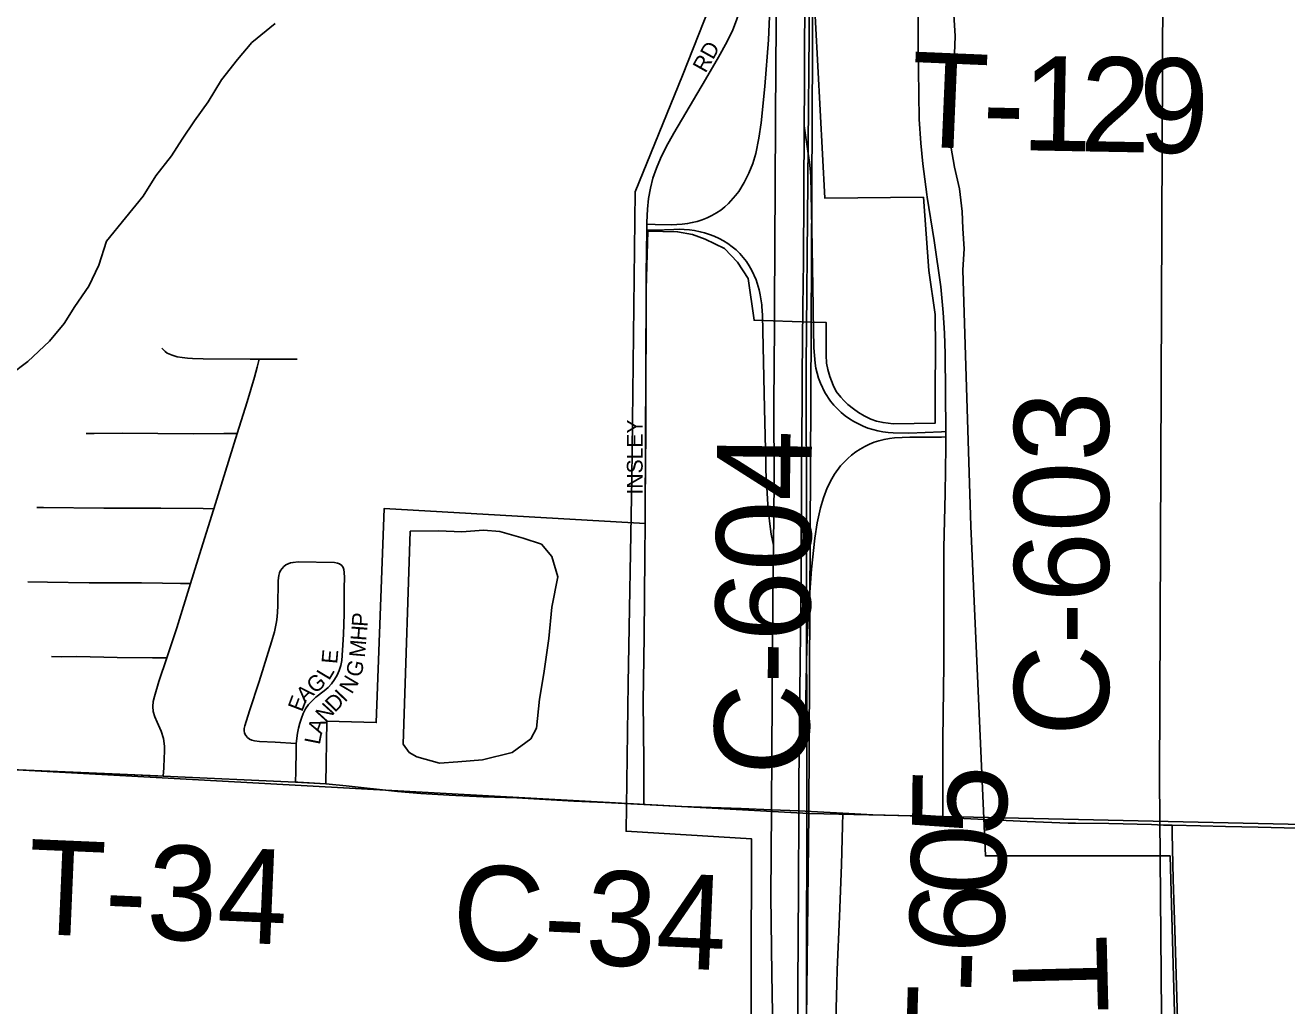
# Model space of a CAD drawing. Extents: x 1443599 to 1910620, y 1028088 to 1361369.
# Drawn here: x 1649524 to 1653520, y 1160667 to 1163775 of the extents above; entities that cross this region are included whole.
import ezdxf

# ---------------------------------------------------------------- set-up
doc = ezdxf.new("R2010")
doc.units = 0
for name, color, linetype in [('GM_X_City_Street', 7, 'Continuous'), ('GM_X_City_Street_Text', 7, 'Continuous'), ('GM_X_Corporation', 7, 'Continuous'), ('GM_X_County_Road', 7, 'Continuous'), ('GM_X_County_Road_Text', 7, 'Continuous'), ('GM_X_Interchange_Ramps', 7, 'Continuous'), ('GM_X_Interstate_Route', 7, 'Continuous'), ('GM_X_Minor_Lake', 7, 'Continuous'), ('GM_X_Minor_River', 7, 'Continuous'), ('GM_X_Rail_Line', 7, 'Continuous'), ('GM_X_Section', 7, 'Continuous'), ('GM_X_Township', 7, 'Continuous'), ('GM_X_Township_Road', 7, 'Continuous'), ('GM_X_Township_Road_Text', 7, 'Continuous')]:
    doc.layers.add(name, color=color, linetype=linetype)

msp = doc.modelspace()

# ---------------------------------------------------------------- linework, layer by layer
at = {"layer": 'GM_X_City_Street'}
for points in [[(1651493.5, 1163144.4), (1651493.6, 1163150.9), (1651495.5, 1163192.1), (1651499, 1163225.1), (1651504.8, 1163257.8), (1651512.9, 1163290), (1651523.5, 1163321.5), (1651536.4, 1163352.1), (1651554.6, 1163389.2), (1651578.8, 1163432.4), (1651678.8, 1163602.4), (1651720.3, 1163673.2), (1651747.5, 1163723.6), (1651765.3, 1163760.3), (1651777.8, 1163790.3), (1651788.2, 1163821.1), (1651796.1, 1163852.6), (1651802.8, 1163885.6), (1651806.2, 1163917.8), (1651808.8, 1163957.8)], [(1652352.5, 1163683), (1652353, 1163869.1), (1652353.8, 1163905.2)], [(1651493.3, 1163124.9), (1651493.5, 1163144.4)], [(1651488.5, 1162196.1), (1651488.2, 1162296.5), (1651490.1, 1162477.1), (1651491.3, 1162986.5), (1651493.3, 1163124.9)], [(1649956.9, 1162751), (1649967.3, 1162740.6), (1649974.3, 1162735.8), (1649989.5, 1162729.2), (1650005.3, 1162724.3), (1650021.5, 1162721.3), (1650037.9, 1162719.5), (1650054.5, 1162718.5), (1650087.6, 1162717.6), (1650237, 1162716.3), (1650265, 1162716.4)], [(1650196, 1162480.5), (1650227.6, 1162581.7), (1650250.7, 1162659.9), (1650258.7, 1162691.6), (1650265, 1162716.4)], [(1650265, 1162716.4), (1650386.2, 1162716.5)], [(1649716.9, 1162481.2), (1649742.5, 1162481.2), (1649831.1, 1162481.8), (1650057.1, 1162480.1), (1650153.9, 1162480.4), (1650196, 1162480.5)], [(1650121.5, 1162242.4), (1650196, 1162480.5)], [(1649561.5, 1162246.8), (1649582.3, 1162246.4), (1649773, 1162244.4), (1649954.4, 1162243.9), (1650087.7, 1162242.7), (1650121.5, 1162242.4)], [(1650047.9, 1162005.2), (1650082, 1162114.3), (1650120.5, 1162239), (1650121.5, 1162242.4)], [(1650383, 1161498.3), (1650386.9, 1161530.9), (1650390.1, 1161547), (1650394.4, 1161562.9), (1650399.4, 1161578.5), (1650405.3, 1161593.8), (1650412.7, 1161608.4), (1650422, 1161621.9), (1650433, 1161634.1), (1650445.1, 1161645.2), (1650471.1, 1161665.1), (1650483.5, 1161675.8), (1650494.6, 1161687.8), (1650504.5, 1161701), (1650512.8, 1161715), (1650519.2, 1161730.1), (1650523.8, 1161745.9), (1650526.9, 1161762), (1650529.7, 1161794.7), (1650532.6, 1161843.8), (1650534.3, 1161909.4), (1650534.5, 1161991.4), (1650535.2, 1162024.2), (1650535, 1162040.8), (1650533.8, 1162049.8), (1650531.1, 1162056.6), (1650527, 1162062.6), (1650520, 1162067.7), (1650513.2, 1162070.1), (1650504.2, 1162071.6), (1650389.3, 1162074), (1650372.9, 1162072.5), (1650365, 1162070.9), (1650357.2, 1162068), (1650350.2, 1162064.5), (1650343.4, 1162059.4), (1650338, 1162053.5), (1650333.3, 1162046.7), (1650329.9, 1162039.4), (1650327.7, 1162031.4), (1650325.6, 1162015.2), (1650324.8, 1161933), (1650322.9, 1161900.3), (1650320.7, 1161884.1), (1650313.5, 1161852.2), (1650304.2, 1161820.7), (1650265, 1161695.4), (1650234.5, 1161601.9), (1650219.6, 1161554.9), (1650218.1, 1161546.4), (1650217.9, 1161538.6), (1650218.7, 1161532), (1650220.7, 1161527.2), (1650222.9, 1161523.4), (1650228.7, 1161517.2), (1650234.9, 1161512.6), (1650242.4, 1161509.3), (1650250.2, 1161507.1), (1650266.6, 1161505.1), (1650315.8, 1161502.8), (1650383, 1161498.3)], [(1649533, 1162010.7), (1649595.3, 1162009.4), (1649727.4, 1162007.9), (1649892.5, 1162007.4), (1649959.4, 1162006.5), (1650015.9, 1162005.7), (1650047.9, 1162005.2)], [(1649972.8, 1161770.4), (1650004.1, 1161865.1), (1650047.9, 1162005.2)], [(1649607.3, 1161773.8), (1649639.9, 1161773.5), (1649687.9, 1161773.8), (1649816, 1161770.8), (1649928, 1161770.5), (1649972.8, 1161770.4)], [(1649961.8, 1161395.5), (1649963.1, 1161420.9), (1649964.9, 1161453.1), (1649965.3, 1161471.8), (1649965.3, 1161490), (1649962.2, 1161514.3), (1649955.3, 1161537.8), (1649942.7, 1161566.4), (1649935.3, 1161582.9), (1649929.5, 1161599.4), (1649928.5, 1161615.6), (1649930.1, 1161631.8), (1649933.7, 1161647.7), (1649947.7, 1161694.7), (1649972.8, 1161770.4)], [(1650380.6, 1161376.2), (1650381.2, 1161409.9), (1650382.5, 1161478.1), (1650383, 1161498.3)]]:
    msp.add_lwpolyline(points, dxfattribs=at)
at = {"layer": 'GM_X_Corporation'}
msp.add_lwpolyline([(1652020.4, 1163925), (1652056.9, 1163227.1), (1652369.4, 1163229.5), (1652387, 1162997.4), (1652406.9, 1162857.6), (1652407.9, 1162751.3), (1652407.4, 1162700.5), (1652407, 1162665.8), (1652406.4, 1162604.9), (1652406.6, 1162573), (1652406.4, 1162513.6), (1652273.4, 1162512), (1652241.5, 1162515.3), (1652220.9, 1162520), (1652202.9, 1162526.4), (1652182.2, 1162536.5), (1652164.2, 1162547.2), (1652147.7, 1162558.8), (1652130.5, 1162572.9), (1652117.5, 1162585.4), (1652108, 1162595.7), (1652093.5, 1162614.1), (1652083.5, 1162633.9), (1652072.9, 1162661.3), (1652066.7, 1162683.8), (1652062.9, 1162703.8), (1652061.4, 1162729.6), (1652061.5, 1162757), (1652061.5, 1162784.4), (1652061.6, 1162832.4), (1652013.9, 1162833.8), (1651833.2, 1162839.6), (1651814.3, 1162971.6), (1651780.7, 1163024.2), (1651739.3, 1163066.7), (1651677.8, 1163096.9), (1651637.6, 1163111.4), (1651590.6, 1163120.4), (1651496.3, 1163122.3), (1651491.2, 1162938.4), (1651488.5, 1162196.1), (1650661.4, 1162243.4), (1650636.4, 1161564.6), (1650479.3, 1161569.2), (1650476.1, 1161370.8), (1650380.6, 1161376.2), (1649961.8, 1161395.5), (1649799.6, 1161402.3), (1649503.4, 1161415.5)], dxfattribs=at)
at = {"layer": 'GM_X_County_Road'}
for points in [[(1652381.5, 1163230.1), (1652380.3, 1163237.9), (1652367.8, 1163335.7), (1652361, 1163401.1), (1652356.4, 1163477.2), (1652354.8, 1163557.4), (1652353.5, 1163630.7), (1652352.5, 1163683)], [(1652440.1, 1162486.7), (1652438.7, 1162733.7), (1652436.7, 1162799.2), (1652432.5, 1162864.5), (1652424.4, 1162946), (1652403.5, 1163092.4), (1652381.5, 1163230.1)], [(1652430.7, 1161264), (1652431.3, 1161371.8), (1652431.5, 1161511.3), (1652433.9, 1161749.3), (1652434.5, 1162118.5), (1652438.1, 1162290.9), (1652440.3, 1162438.5), (1652440.2, 1162469.8)], [(1652440.2, 1162469.8), (1652440.1, 1162486.7)], [(1651484.3, 1161304.9), (1651483.9, 1161442.9), (1651482.3, 1161631.8), (1651485, 1161837.1), (1651486.6, 1162091.7), (1651488.5, 1162196.1)], [(1651484.3, 1161304.9), (1651603.5, 1161298.7), (1651791.9, 1161292), (1651888.5, 1161288.5), (1651974.7, 1161285.4)], [(1651974.7, 1161285.4), (1652054.3, 1161280.7), (1652114, 1161277.5)], [(1652114, 1161277.5), (1652209.8, 1161272.3), (1652327.3, 1161269.2), (1652430.7, 1161264)]]:
    msp.add_lwpolyline(points, dxfattribs=at)
at = {"layer": 'GM_X_Interchange_Ramps'}
for points in [[(1651883, 1163827.7), (1651878.3, 1163728.8), (1651866.8, 1163580.6), (1651855.3, 1163465.5), (1651848.4, 1163416.3), (1651838.2, 1163367.9), (1651828.8, 1163336.2), (1651816.8, 1163305.5), (1651802.1, 1163275.9), (1651784.6, 1163247.9), (1651774.7, 1163234.7), (1651752.6, 1163210.2), (1651740.3, 1163199.2), (1651727.3, 1163188.9), (1651713.7, 1163179.8), (1651699.4, 1163171.6), (1651684.5, 1163164.5), (1651669.1, 1163158.4), (1651652.9, 1163152.9), (1651637.4, 1163149.1), (1651622.3, 1163146), (1651604.9, 1163143.8), (1651571.9, 1163142.2), (1651520.1, 1163143.6), (1651493.5, 1163144.4)], [(1652440.1, 1162486.7), (1652426.3, 1162486.2), (1652323.3, 1162482.2), (1652274, 1162483), (1652257.7, 1162484.1), (1652241.3, 1162486.4), (1652225.2, 1162489.4), (1652209.2, 1162493.3), (1652193.6, 1162498.2), (1652178.3, 1162504.2), (1652163.4, 1162511.1), (1652149, 1162519), (1652135.1, 1162527.7), (1652121.8, 1162537.3), (1652109.1, 1162547.7), (1652097.2, 1162559), (1652086, 1162571), (1652075.5, 1162583.8), (1652057.4, 1162611.1), (1652043.2, 1162640.5), (1652037.3, 1162655.9), (1652029.2, 1162687.5), (1652026.4, 1162703.6), (1652022, 1162752.7), (1652020.4, 1162867.9), (1652020.2, 1162882), (1652016.5, 1163130.6), (1652012.7, 1163295.5), (1652010.8, 1163320.6), (1652008.7, 1163341.2), (1652004.7, 1163368.4), (1651991.7, 1163455.8)], [(1651493.3, 1163124.9), (1651518.9, 1163125.7), (1651578.6, 1163127.4), (1651597.4, 1163128), (1651611.5, 1163127.5), (1651628.4, 1163126.5), (1651644.1, 1163124.2), (1651662.4, 1163120.4), (1651676.1, 1163116.9), (1651692.3, 1163111.6), (1651707, 1163105.9), (1651722, 1163099.1), (1651736.4, 1163091.2), (1651750.4, 1163082.6), (1651763.6, 1163072.9), (1651776.2, 1163062.4), (1651787.9, 1163051), (1651798.8, 1163038.7), (1651808.8, 1163025.7), (1651817.8, 1163012), (1651825.9, 1162997.7), (1651839.3, 1162967.9), (1651849.1, 1162936.6), (1651852.8, 1162920.6), (1651857.6, 1162888.2), (1651857.9, 1162883.8), (1651860.2, 1162855.4), (1651862.2, 1162756.8), (1651866.6, 1162559.9), (1651870, 1162387.1), (1651870.4, 1162364.1), (1651876.5, 1162255.5), (1651881.6, 1162202.8), (1651887.1, 1162162.2), (1651894.6, 1162126.6)], [(1651976.4, 1161473.3), (1651986, 1161516.6), (1651990.7, 1161541.2), (1651993.2, 1161558), (1651995.7, 1161585.7), (1651999.7, 1161804.3), (1652005, 1161919.3), (1652014.8, 1162050.6), (1652025.5, 1162148.7), (1652033, 1162197.6), (1652043.5, 1162245.8), (1652052.9, 1162277.4), (1652064.6, 1162308.2), (1652079.2, 1162337.7), (1652087.5, 1162351.7), (1652107.1, 1162378.2), (1652118, 1162390.4), (1652129.8, 1162401.9), (1652142.2, 1162412.6), (1652155.4, 1162422.5), (1652169.2, 1162431.5), (1652183.5, 1162439.5), (1652198.3, 1162446.7), (1652213.6, 1162452.9), (1652228.8, 1162457.6), (1652245.1, 1162462), (1652262.3, 1162465.2), (1652277.6, 1162467), (1652326.9, 1162469.1), (1652426.3, 1162469.7), (1652440.2, 1162469.8)]]:
    msp.add_lwpolyline(points, dxfattribs=at)
at = {"layer": 'GM_X_Interstate_Route'}
for points in [[(1651894.2, 1160457.1), (1651889.6, 1160768.9), (1651886.6, 1161015), (1651888.5, 1161288.5), (1651889.8, 1161474.4), (1651892.5, 1161950.2), (1651894.6, 1162126.6), (1651897, 1162327.7), (1651895.8, 1162573.9), (1651897.8, 1162820), (1651898.1, 1162883.2), (1651902.2, 1163657.1), (1651904.9, 1163953.4), (1651905.7, 1164034.5), (1651907.3, 1164260.1), (1651910.4, 1164691), (1651910, 1165019.3), (1651915.2, 1165511.6), (1651917.4, 1166004), (1651920.5, 1166283), (1651919.6, 1166480), (1651923.1, 1167070.8)], [(1651987.9, 1162882.1), (1651989.2, 1163025.4), (1651991.7, 1163455.8), (1651992.5, 1163583.3), (1651993.8, 1163946.9)], [(1651985.4, 1162591.9), (1651985.9, 1162664.4), (1651987.9, 1162882.1)], [(1651974.6, 1160049.3), (1651973.4, 1160186.6), (1651972, 1160498.4), (1651971.2, 1160728.2), (1651973.4, 1161039.9), (1651974.7, 1161285.4), (1651975.2, 1161368.1), (1651976.4, 1161473.3), (1651982.7, 1162040.8), (1651983.8, 1162352.5), (1651985.4, 1162591.9)]]:
    msp.add_lwpolyline(points, dxfattribs=at)
at = {"layer": 'GM_X_Minor_Lake'}
msp.add_line((1650743.4, 1162171.9), (1650724.1, 1161560.6), dxfattribs=at)
msp.add_lwpolyline([(1650724.1, 1161560.6), (1650721.2, 1161496.5), (1650740.8, 1161470.2), (1650764.6, 1161455.8), (1650836.4, 1161436.7), (1650894.5, 1161439.9), (1650972.7, 1161446.8), (1651067.2, 1161469.5), (1651125.9, 1161512.8), (1651144.4, 1161546.6), (1651153.8, 1161638.7), (1651167.1, 1161720.7), (1651182.8, 1161830.8), (1651192.3, 1161930.9), (1651211.8, 1162026.9), (1651192.7, 1162091.3), (1651159.3, 1162129.9), (1651101.5, 1162148.8), (1651027.7, 1162169.9), (1650975.7, 1162174.6), (1650907.6, 1162169.6), (1650833.5, 1162172.6), (1650743.4, 1162171.9)], dxfattribs=at)
at = {"layer": 'GM_X_Minor_River'}
for points in [[(1651631.1, 1165306.8), (1651741.3, 1164983.8), (1651761.2, 1164468.2), (1651757.1, 1163998.8), (1651606.7, 1163615.7), (1651456.4, 1163246.7), (1651446.1, 1162337.9), (1651434, 1161690), (1651427.9, 1161220.6), (1651824.5, 1161196.5), (1651822.3, 1160299.7), (1651800.1, 1159298.6), (1651804.1, 1158702.8), (1651800, 1158602.5), (1651784, 1158510.2), (1651768, 1158431.9), (1651743.9, 1158365.7)], [(1650316.6, 1163780.4), (1650242.5, 1163720.2), (1650196.4, 1163666.1), (1650146.3, 1163601.9), (1650104.2, 1163531.7), (1650060.1, 1163471.6), (1650022, 1163413.4), (1649988, 1163361.2), (1649937.9, 1163297), (1649897.8, 1163232.8), (1649841.7, 1163164.7), (1649781.5, 1163090.4), (1649757.5, 1163014.2), (1649725.4, 1162948), (1649681.3, 1162883.8), (1649647.3, 1162829.7), (1649601.2, 1162773.5), (1649533, 1162709.3), (1649476.9, 1162667.2)], [(1652466.2, 1163808.2), (1652470.2, 1163740), (1652468.2, 1163683.8), (1652462.1, 1163631.6), (1652462.1, 1163505.3), (1652460.1, 1163455.1), (1652456.1, 1163390.9), (1652468.1, 1163324.7), (1652484.1, 1163256.5), (1652492.1, 1163184.3), (1652494.1, 1163130.2), (1652498.1, 1163066), (1652494, 1162999.8)], [(1652494, 1162999.8), (1652519.9, 1162187.4), (1652565.7, 1161142.2), (1653150.7, 1161142.1), (1653178.5, 1160147.1)]]:
    msp.add_lwpolyline(points, dxfattribs=at)
at = {"layer": 'GM_X_Rail_Line'}
msp.add_lwpolyline([(1653131.7, 1159734.3), (1653131.5, 1159774.4), (1653117.5, 1161384.9), (1653128.4, 1163893.8), (1653262.4, 1169152.8), (1653341.6, 1175752.4), (1653359.9, 1180304.5), (1653421.3, 1187177.3), (1653422.3, 1187382.1)], dxfattribs=at)
at = {"layer": 'GM_X_Section'}
for points in [[(1652035.8, 1166584.2), (1652031.5, 1166558.2), (1652006.2, 1161276.9), (1648099.8, 1161492.2), (1646721.6, 1161506.3), (1646713, 1166800), (1649601.7, 1166636.1)], [(1657123.8, 1166461.4), (1657034.3, 1161164.9), (1652006.2, 1161276.9), (1652031.5, 1166558.2)], [(1657034.3, 1161164.9), (1656920.5, 1155860.4), (1651946.1, 1155956.1), (1652006.2, 1161276.9)]]:
    msp.add_lwpolyline(points, close=True, dxfattribs=at)
at = {"layer": 'GM_X_Township'}
for points in [[(1652041.9, 1171813.2), (1652030.8, 1166476.2), (1652008.3, 1163866.7), (1651998.2, 1162695.7), (1651998.9, 1162185.8), (1652000.1, 1161249), (1651996.4, 1159520.9), (1651990.3, 1159208.4), (1651994.9, 1158602.7), (1651958, 1157753.6), (1651943.2, 1157343), (1651941.2, 1157133.4), (1651940.5, 1156563.6), (1651929.8, 1155947.6), (1651801.4, 1155950.6), (1651682.5, 1155953.3), (1651177.8, 1155965), (1650022.7, 1156050.6), (1648123.1, 1156134)], [(1658626.2, 1155812.7), (1658061.8, 1155840.1), (1657377.2, 1155851.8), (1656910.1, 1155843.6), (1656788.7, 1155841.5), (1654275.8, 1155894.5), (1653765.2, 1155905.3), (1651945.1, 1155947.3), (1651929.8, 1155947.6), (1651940.5, 1156563.6), (1651941.2, 1157133.4), (1651943.2, 1157343), (1651958, 1157753.6), (1651994.9, 1158602.7), (1651990.3, 1159208.4), (1651996.4, 1159520.9), (1652000.1, 1161249), (1651998.9, 1162185.8), (1651998.2, 1162695.7), (1652008.3, 1163866.7), (1652030.8, 1166476.2), (1652041.9, 1171813.2)]]:
    msp.add_lwpolyline(points, dxfattribs=at)
at = {"layer": 'GM_X_Township_Road'}
for points in [[(1649344.5, 1161422.3), (1649503.4, 1161415.5), (1649799.6, 1161402.3), (1649944.5, 1161396.3), (1649961.8, 1161395.5)], [(1649961.8, 1161395.5), (1650380.6, 1161376.2)], [(1650380.6, 1161376.2), (1650387.5, 1161375.9), (1650476.1, 1161370.8)], [(1650476.1, 1161370.8), (1650541.5, 1161364.7), (1650703.6, 1161346.1), (1650777.3, 1161339.7), (1650867.6, 1161334.4), (1650974.5, 1161330), (1651081.6, 1161325.9), (1651262.4, 1161316.2), (1651361.2, 1161311.3), (1651484.3, 1161304.9)], [(1652096.8, 1160781.5), (1652103.2, 1160950.3), (1652109.7, 1161114.4), (1652113, 1161237.5), (1652114, 1161277.5)], [(1652430.7, 1161264), (1652542.4, 1161258.3), (1652698.1, 1161251.1), (1652828.4, 1161246), (1652851.7, 1161245.8)], [(1652851.7, 1161245.8), (1652957, 1161245.2), (1653092.5, 1161241.3), (1653129.8, 1161240), (1653157.1, 1161239.6)], [(1653157.1, 1161239.6), (1653247.1, 1161237.5), (1653326.1, 1161235.8), (1653430.3, 1161233.4), (1653553.6, 1161230.6)], [(1653205.2, 1159663.4), (1653205.6, 1159685), (1653203.5, 1159782.8), (1653200.4, 1159839.9), (1653195.1, 1159938.1), (1653193.5, 1159970.8), (1653190.1, 1160044.6), (1653187.7, 1160101.9), (1653187.5, 1160224.3), (1653184.2, 1160338.3), (1653180.2, 1160439.5), (1653179.5, 1160483.1), (1653176.7, 1160557.6), (1653172.3, 1160693.5), (1653167, 1160874.6), (1653160.3, 1161068.6), (1653158.1, 1161165.1), (1653157.5, 1161214.3), (1653157.1, 1161239.6)], [(1652108, 1159989.9), (1652105.3, 1160063.8), (1652101.2, 1160186.9), (1652090.6, 1160400.2), (1652089.4, 1160465.9), (1652091, 1160580.9), (1652095.1, 1160736.9), (1652096.8, 1160781.5)]]:
    msp.add_lwpolyline(points, dxfattribs=at)

# ---------------------------------------------------------------- texts
at = {"layer": 'GM_X_City_Street_Text'}
for s, rotation, p in [('RD', 60.6465, (1651679.4, 1163620.9)), ('INSLEY', 90, (1651480.2, 1162287.5)), ('P', 86.3862, (1650608.2, 1161867.3)), ('H', 85.4324, (1650604.6, 1161822.5)), ('M', 85.1291, (1650600.1, 1161769.6)), ('E', 84.8922, (1650512.4, 1161749.5)), ('G', 77.2026, (1650587.7, 1161706.2)), ('G', 40.6451, (1650442.1, 1161654.1)), ('L', 59.0609, (1650486.8, 1161696.1)), ('N', 59.5199, (1650559.1, 1161652.6)), ('A', 43.3228, (1650410.6, 1161624.3)), ('I', 46.6067, (1650536.7, 1161626.8)), ('E', 69.1929, (1650401.4, 1161596.4)), ('N', 47.7292, (1650475.7, 1161562.5)), ('D', 45.3246, (1650504.9, 1161594.7)), ('A', 70.3175, (1650463.5, 1161525.5)), ('L', 78.808, (1650457.2, 1161492.9))]:
    msp.add_text(s, height=50, rotation=rotation, dxfattribs=at).set_placement(p)
at = {"layer": 'GM_X_County_Road_Text'}
for s, rotation, p in [('C-603', 90, (1652956.9, 1161521.9)), ('C-604', 89.4653, (1652006.4, 1161397.2)), ('C-34', 357.5285, (1650872, 1160816.9))]:
    msp.add_text(s, height=300, rotation=rotation, dxfattribs=at).set_placement(p)
at = {"layer": 'GM_X_Township_Road_Text'}
for s, rotation, p in [('T', 357.5693, (1652323.7, 1163391.4)), ('1', 358.8833, (1652678.6, 1163378.7)), ('2', 358.9783, (1652863.9, 1163375.1)), ('9', 359.005, (1653048.8, 1163371.8)), ('-', 358.6415, (1652554, 1163381.7)), ('5', 89.3794, (1652633.1, 1161204.8)), ('0', 88.5846, (1652628.5, 1161015.5)), ('T-34', 357.5273, (1649526.5, 1160896.3)), ('6', 88.3736, (1652623.2, 1160829.6)), ('T-138', 271.4026, (1652649.8, 1160884.9)), ('-', 88.3126, (1652619.6, 1160706.1)), ('T', 88.2984, (1652612.9, 1160481.7))]:
    msp.add_text(s, height=300, rotation=rotation, dxfattribs=at).set_placement(p)

doc.saveas('drawing.dxf')
